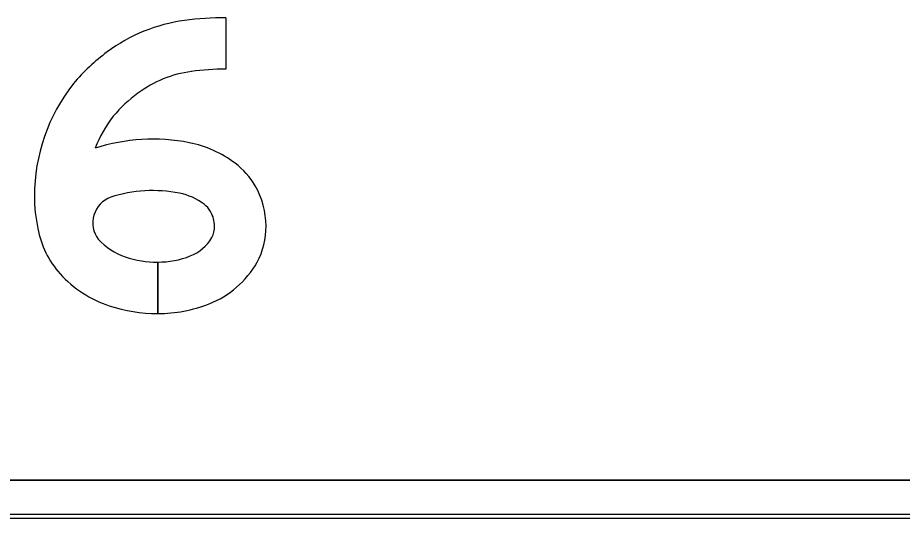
# Model space of a CAD drawing. Extents: x 1806251 to 1809821, y 414895 to 422886.
# Drawn here: x 1809677.8023 to 1809678.2664, y 415021.96 to 415022.2227 of the extents above; entities that cross this region are included whole.
import ezdxf

# ---------------------------------------------------------------- set-up
doc = ezdxf.new("R2010")
doc.units = 0
for name, color, linetype in [('GSBWFILL', 7, 'Continuous'), ('GSCOLORFILL', 7, 'Continuous'), ('GSOUTLINE', 7, 'Continuous')]:
    doc.layers.add(name, color=color, linetype=linetype)

msp = doc.modelspace()

# ---------------------------------------------------------------- linework, layer by layer
at = {"layer": 'GSBWFILL'}
for p, q in [((1809678.566, 415021.98), (1809676.6252, 415021.98)), ((1809676.6252, 415021.96), (1809678.566, 415021.96))]:
    msp.add_line(p, q, dxfattribs=at)
for points in [[(1809677.91147, 415022.2227), (1809677.91147, 415022.1957)], [(1809677.87579, 415022.09445), (1809677.87579, 415022.06745)], [(1809677.87579, 415022.06745), (1809677.87579, 415022.09445)]]:
    msp.add_lwpolyline(points, dxfattribs=at)
for centre, major_axis, start_param, end_param in [((1809677.90149, 415022.13446), (0, 0.08756), 0.134155, 0.638471), ((1809677.91147, 415022.06047), (0, 0.16223), 6.283185, 6.41734), ((1809677.91315, 415022.11875), (0, 0.10713), 0.638464, 0.866813), ((1809677.90149, 415022.13446), (0, 0.06056), 0.134155, 0.638471), ((1809677.91147, 415022.06047), (0, 0.13523), 0, 0.134155), ((1809677.90675, 415022.12903), (0, 0.09567), 0.905406, 1.570796), ((1809677.91315, 415022.11875), (0, 0.08013), 0.638461, 0.860244), ((1809677.90675, 415022.12903), (0, 0.06867), 0.912917, 1.195206), ((1809677.87321, 415022.05948), (0, 0.09948), 6.090019, 6.593179), ((1809677.88109, 415022.09977), (0, 0.05842), 5.634496, 6.090017), ((1809677.8921, 415022.11429), (0, 0.0402), 5.237857, 5.634492), ((1809677.87321, 415022.05948), (0, 0.07248), 6.090019, 6.593179), ((1809677.89034, 415022.11327), (0, 0.04223), 4.712389, 5.237857), ((1809677.891, 415022.12903), (0, 0.07993), 1.570796, 1.784619), ((1809677.85604, 415022.11504), (0, 0.01434), 0.35159, 2.216564), ((1809677.88109, 415022.09977), (0, 0.03142), 5.6345, 6.090015), ((1809677.8921, 415022.11429), (0, 0.0132), 5.237857, 5.634492), ((1809677.89034, 415022.11327), (0, 0.01523), 4.712389, 5.237857), ((1809677.89182, 415022.11327), (0, 0.01376), 4.261086, 4.712389), ((1809677.89182, 415022.11327), (0, 0.04076), 4.229443, 4.712389), ((1809677.86034, 415022.12061), (0, 0.04821), 1.748918, 2.304124), ((1809677.86904, 415022.12844), (0, 0.03291), 2.304124, 2.823757), ((1809677.88444, 415022.11911), (0, 0.02303), 3.51487, 4.172439), ((1809677.87579, 415022.14895), (0, 0.05451), 2.823757, 3.141593), ((1809677.87579, 415022.14122), (0, 0.04677), 3.141673, 3.514879), ((1809677.88444, 415022.11911), (0, 0.05003), 3.514875, 4.194509), ((1809677.86904, 415022.12844), (0, 0.05991), 2.304124, 2.823757), ((1809677.87579, 415022.14895), (0, 0.08151), 2.823757, 3.141593), ((1809677.87579, 415022.14122), (0, 0.07377), 3.141643, 3.514879)]:
    msp.add_ellipse(centre, major_axis=major_axis, ratio=0.999994, start_param=start_param, end_param=end_param, dxfattribs=at)
at = {"layer": 'GSCOLORFILL'}
for p, q in [((1809678.566, 415021.98), (1809676.6252, 415021.98)), ((1809676.625, 415021.96), (1809678.566, 415021.96)), ((1809678.566, 415021.962), (1809676.62502, 415021.962)), ((1809676.62502, 415021.96), (1809678.566, 415021.96)), ((1809676.6252, 415021.96), (1809678.566, 415021.96))]:
    msp.add_line(p, q, dxfattribs=at)
for points in [[(1809677.91147, 415022.2227), (1809677.91147, 415022.1957)], [(1809677.87579, 415022.09445), (1809677.87579, 415022.06745)], [(1809677.87579, 415022.06745), (1809677.87579, 415022.09445)]]:
    msp.add_lwpolyline(points, dxfattribs=at)
for centre, major_axis, start_param, end_param in [((1809677.90149, 415022.13446), (0, 0.08756), 0.134155, 0.638471), ((1809677.91147, 415022.06047), (0, 0.16223), 6.283185, 6.41734), ((1809677.91315, 415022.11875), (0, 0.10713), 0.638464, 0.866813), ((1809677.90149, 415022.13446), (0, 0.06056), 0.134155, 0.638471), ((1809677.91147, 415022.06047), (0, 0.13523), 0, 0.134155), ((1809677.90675, 415022.12903), (0, 0.09567), 0.905406, 1.570796), ((1809677.91315, 415022.11875), (0, 0.08013), 0.638461, 0.860244), ((1809677.90675, 415022.12903), (0, 0.06867), 0.912917, 1.195206), ((1809677.87321, 415022.05948), (0, 0.09948), 6.090019, 6.593179), ((1809677.88109, 415022.09977), (0, 0.05842), 5.634496, 6.090017), ((1809677.8921, 415022.11429), (0, 0.0402), 5.237857, 5.634492), ((1809677.87321, 415022.05948), (0, 0.07248), 6.090019, 6.593179), ((1809677.89034, 415022.11327), (0, 0.04223), 4.712389, 5.237857), ((1809677.891, 415022.12903), (0, 0.07993), 1.570796, 1.784619), ((1809677.85604, 415022.11504), (0, 0.01434), 0.35159, 2.216564), ((1809677.88109, 415022.09977), (0, 0.03142), 5.6345, 6.090015), ((1809677.8921, 415022.11429), (0, 0.0132), 5.237857, 5.634492), ((1809677.89034, 415022.11327), (0, 0.01523), 4.712389, 5.237857), ((1809677.89182, 415022.11327), (0, 0.01376), 4.261086, 4.712389), ((1809677.89182, 415022.11327), (0, 0.04076), 4.229443, 4.712389), ((1809677.86034, 415022.12061), (0, 0.04821), 1.748918, 2.304124), ((1809677.86904, 415022.12844), (0, 0.03291), 2.304124, 2.823757), ((1809677.88444, 415022.11911), (0, 0.02303), 3.51487, 4.172439), ((1809677.87579, 415022.14895), (0, 0.05451), 2.823757, 3.141593), ((1809677.87579, 415022.14122), (0, 0.04677), 3.141673, 3.514879), ((1809677.88444, 415022.11911), (0, 0.05003), 3.514875, 4.194509), ((1809677.86904, 415022.12844), (0, 0.05991), 2.304124, 2.823757), ((1809677.87579, 415022.14895), (0, 0.08151), 2.823757, 3.141593), ((1809677.87579, 415022.14122), (0, 0.07377), 3.141643, 3.514879)]:
    msp.add_ellipse(centre, major_axis=major_axis, ratio=0.999994, start_param=start_param, end_param=end_param, dxfattribs=at)
at = {"layer": 'GSOUTLINE'}
for p, q in [((1809676.625, 415021.98), (1809678.566, 415021.98)), ((1809676.625, 415021.96), (1809678.566, 415021.96))]:
    msp.add_line(p, q, dxfattribs=at)
msp.add_lwpolyline([(1809677.91147, 415022.2227), (1809677.91147, 415022.1957)], dxfattribs=at)
for centre, major_axis, start_param, end_param in [((1809677.90149, 415022.13446), (0, 0.08756), 0.134155, 0.638471), ((1809677.91147, 415022.06047), (0, 0.16223), 6.283185, 6.41734), ((1809677.91315, 415022.11875), (0, 0.10713), 0.638464, 0.866813), ((1809677.90149, 415022.13446), (0, 0.06056), 0.134155, 0.638471), ((1809677.91147, 415022.06047), (0, 0.13523), 0, 0.134155), ((1809677.90675, 415022.12903), (0, 0.09567), 0.905406, 1.570796), ((1809677.91315, 415022.11875), (0, 0.08013), 0.638461, 0.860244), ((1809677.90675, 415022.12903), (0, 0.06867), 0.912917, 1.195206), ((1809677.87321, 415022.05948), (0, 0.09948), 6.090019, 6.593179), ((1809677.88109, 415022.09977), (0, 0.05842), 5.634496, 6.090017), ((1809677.8921, 415022.11429), (0, 0.0402), 5.237857, 5.634492), ((1809677.87321, 415022.05948), (0, 0.07248), 6.090019, 6.593179), ((1809677.89034, 415022.11327), (0, 0.04223), 4.712389, 5.237857), ((1809677.891, 415022.12903), (0, 0.07993), 1.570796, 1.784619), ((1809677.85604, 415022.11504), (0, 0.01434), 0.35159, 2.216564), ((1809677.88109, 415022.09977), (0, 0.03142), 5.6345, 6.090015), ((1809677.8921, 415022.11429), (0, 0.0132), 5.237857, 5.634492), ((1809677.89034, 415022.11327), (0, 0.01523), 4.712389, 5.237857), ((1809677.89182, 415022.11327), (0, 0.01376), 4.261086, 4.712389), ((1809677.89182, 415022.11327), (0, 0.04076), 4.229443, 4.712389), ((1809677.86034, 415022.12061), (0, 0.04821), 1.748918, 2.304124), ((1809677.86904, 415022.12844), (0, 0.03291), 2.304124, 2.823757), ((1809677.88444, 415022.11911), (0, 0.02303), 3.51487, 4.172439), ((1809677.87579, 415022.14895), (0, 0.05451), 2.823757, 3.141593), ((1809677.87579, 415022.14122), (0, 0.04677), 3.141593, 3.514879), ((1809677.88444, 415022.11911), (0, 0.05003), 3.514875, 4.194509), ((1809677.86904, 415022.12844), (0, 0.05991), 2.304124, 2.823757), ((1809677.87579, 415022.14895), (0, 0.08151), 2.823757, 3.141593), ((1809677.87579, 415022.14122), (0, 0.07377), 3.141593, 3.514879)]:
    msp.add_ellipse(centre, major_axis=major_axis, ratio=0.999994, start_param=start_param, end_param=end_param, dxfattribs=at)

doc.saveas('drawing.dxf')
